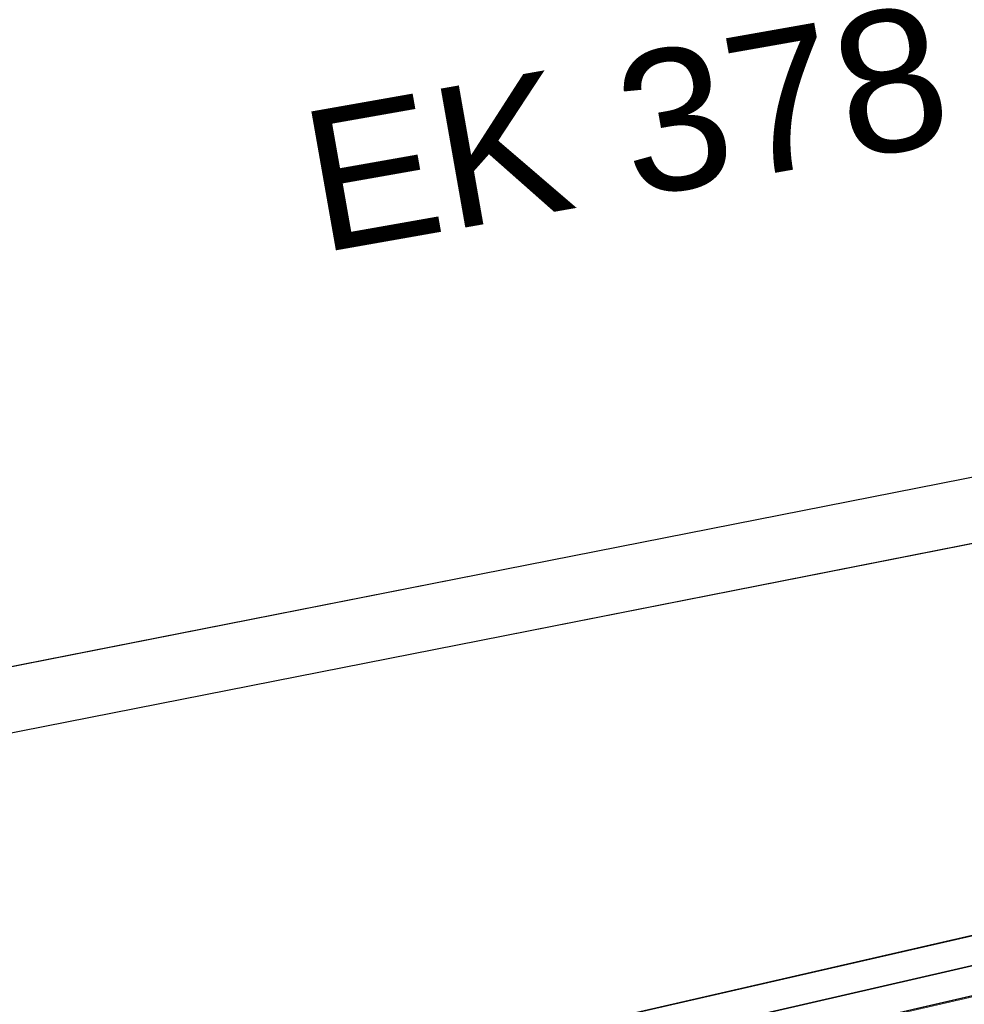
# Model space of a CAD drawing. Header units: metres. Extents: x -502 to 161, y -108 to 174.
# Tile 428 of 656: x -103.07 to -101.46, y -22.32 to -20.64. Entities that reach past the tile are written whole.
import ezdxf

# ---------------------------------------------------------------- set-up
doc = ezdxf.new("R2010")
doc.units = ezdxf.units.M
doc.header["$LTSCALE"] = 0.1
doc.linetypes.add('237', pattern=[93, 75, -18])
for name, color, linetype in [('BRI31-005.05-5p02-Koordinierung Lageplan 4. BA ZOB West 2022-06-15', 7, 'Continuous'), ('BRI31-005.06-5f07-Koordinierung Lageplan 4. BA ZOB Fernbusbahnh', 7, 'Continuous'), ('BRI32-005.02-5f05-Koordinierung Schemaplan 4 BA ZOB Teilbereich', 7, 'Continuous'), ('BRI32-005.03-5f06-Koordinierung Schemaplan 4 BA ZOB Teilbereich 2 Ost - Bahnhofsallee 2023-01-21', 7, 'Continuous')]:
    doc.layers.add(name, color=color, linetype=linetype)
doc.styles.add('Arial', font='arial.ttf')

msp = doc.modelspace()

# ---------------------------------------------------------------- linework, layer by layer
at = {"layer": 'BRI31-005.05-5p02-Koordinierung Lageplan 4. BA ZOB West 2022-06-15', "color": 6, "linetype": 'Continuous', "lineweight": 25, "true_color": 0xff00ff, "transparency": 33554687, "flags": 128}
for points in [[(-12.8197, -7.1584), (-13.0948, -7.1684), (-17.6753, -7.3484), (-25.0233, -7.7685), (-29.4119, -8.0888), (-36.588, -9.7298), (-36.8022, -9.7791), (-48.761, -11.229), (-54.8582, -12.3594), (-60.5568, -13.5195), (-72.2392, -15.9794), (-83.9386, -18.0493), (-95.7552, -20.2994), (-107.5641, -22.6294), (-119.3715, -24.8394), (-124.8625, -26.009), (-126.093, -26.1489), (-127.2478, -26.3291), (-138.8097, -28.3993), (-150.5411, -30.6494), (-156.6329, -31.8278), (-162.3974, -31.1788), (-174.3003, -29.339)], [(-174.3171, -29.4477), (-162.412, -31.2879), (-156.6285, -31.939), (-150.5203, -30.7574), (-138.7897, -28.5075), (-127.2296, -26.4376), (-126.0783, -26.2579), (-124.8448, -26.1177), (-119.3499, -24.9473), (-107.5433, -22.7374), (-95.7342, -20.4074), (-83.9188, -18.1575), (-72.2182, -16.0874), (-60.5345, -13.6272), (-54.8372, -12.4674), (-48.7444, -11.3378), (-36.7832, -9.8876), (-36.5634, -9.837), (-29.3955, -8.1979), (-25.0161, -7.8783), (-17.67, -7.4583), (-13.0906, -7.2783), (-12.8157, -7.2683)]]:
    msp.add_lwpolyline(points, dxfattribs=at)
at = {"layer": 'BRI31-005.05-5p02-Koordinierung Lageplan 4. BA ZOB West 2022-06-15', "color": 190, "linetype": 'Continuous', "lineweight": 35, "true_color": 0x7f00ff, "transparency": 33554687, "flags": 128}
for points in [[(-55.7007, -13.3634), (-59.4327, -13.9934), (-61.4087, -14.3464), (-62.2647, -14.4984), (-62.6667, -14.5974), (-62.8907, -14.7334), (-63.5967, -15.2334), (-64.4177, -15.8004), (-64.8657, -15.8864), (-69.7037, -16.7484), (-75.4637, -17.6884), (-81.7337, -18.6534), (-88.9077, -20.0034), (-93.6827, -20.7334), (-98.9647, -21.6334), (-104.5957, -22.9234), (-121.8907, -26.2934), (-126.8117, -27.2034), (-150.4477, -31.7134), (-157.1307, -33.0134), (-162.7687, -32.1234), (-174.7807, -30.4434), (-178.1477, -29.6134), (-179.1357, -29.4334)], [(-93.6747, -20.7824), (-98.9547, -21.6824), (-104.5847, -22.9724), (-121.8807, -26.3424), (-126.8027, -27.2524), (-150.4387, -31.7624), (-150.7407, -31.8214), (-157.1297, -33.0644), (-162.7757, -32.1724), (-174.7877, -30.4934), (-178.1567, -29.6624), (-179.1357, -29.4844)]]:
    msp.add_lwpolyline(points, dxfattribs=at)
at = {"layer": 'BRI31-005.05-5p02-Koordinierung Lageplan 4. BA ZOB West 2022-06-15', "color": 250, "linetype": 'Continuous', "lineweight": 25, "true_color": 0x333333, "transparency": 33554687, "flags": 128}
msp.add_lwpolyline([(-93.6667, -20.8314), (-98.9447, -21.7314), (-104.5737, -23.0214), (-121.8707, -26.3914), (-126.7937, -27.3014), (-150.4297, -31.8114), (-150.7307, -31.8704), (-157.1287, -33.1154), (-162.7827, -32.2214), (-174.7947, -30.5434), (-178.1657, -29.7114), (-179.1357, -29.5354)], dxfattribs=at)
at = {"layer": 'BRI31-005.05-5p02-Koordinierung Lageplan 4. BA ZOB West 2022-06-15', "color": 116, "linetype": 'Continuous', "lineweight": 13, "true_color": 0x007f3f, "transparency": 33554687, "flags": 128}
msp.add_lwpolyline([(-150.4307, -31.8114), (-126.7937, -27.3014), (-121.8697, -26.3914), (-104.5727, -23.0214), (-98.8977, -21.7234), (-93.6667, -20.8304)], dxfattribs=at)
at = {"layer": 'BRI31-005.06-5f07-Koordinierung Lageplan 4. BA ZOB Fernbusbahnh', "color": 190, "linetype": 'Continuous', "lineweight": 30, "true_color": 0x7f00ff, "transparency": 33554687, "flags": 128}
for points in [[(-55.7007, -13.3634), (-59.4327, -13.9934), (-61.4087, -14.3464), (-62.2647, -14.4984), (-62.6667, -14.5974), (-62.8907, -14.7334), (-63.5967, -15.2334), (-64.4177, -15.8004), (-64.8657, -15.8864), (-69.7037, -16.7484), (-75.4637, -17.6884), (-81.7337, -18.6534), (-88.9077, -20.0034), (-93.6827, -20.7334), (-98.9647, -21.6334), (-104.5957, -22.9234), (-121.8907, -26.2934), (-126.8117, -27.2034), (-150.4477, -31.7134), (-157.1307, -33.0134), (-162.7687, -32.1234), (-174.7807, -30.4434), (-178.1477, -29.6134), (-179.1357, -29.4334)], [(-93.6747, -20.7824), (-98.9547, -21.6824), (-104.5847, -22.9724), (-121.8807, -26.3424), (-126.8027, -27.2524), (-150.4387, -31.7624), (-150.7407, -31.8214), (-157.1297, -33.0644), (-162.7757, -32.1724), (-174.7877, -30.4934), (-178.1567, -29.6624), (-179.1357, -29.4844)]]:
    msp.add_lwpolyline(points, dxfattribs=at)
at = {"layer": 'BRI31-005.06-5f07-Koordinierung Lageplan 4. BA ZOB Fernbusbahnh', "color": 250, "linetype": 'Continuous', "lineweight": 20, "true_color": 0x333333, "transparency": 33554687, "flags": 128}
msp.add_lwpolyline([(-93.6667, -20.8314), (-98.9447, -21.7314), (-104.5737, -23.0214), (-121.8707, -26.3914), (-126.7937, -27.3014), (-150.4297, -31.8114), (-150.7307, -31.8704), (-157.1287, -33.1154), (-162.7827, -32.2214), (-174.7947, -30.5434), (-178.1657, -29.7114), (-179.1357, -29.5354)], dxfattribs=at)
at = {"layer": 'BRI32-005.02-5f05-Koordinierung Schemaplan 4 BA ZOB Teilbereich', "color": 6, "linetype": 'Continuous', "lineweight": 25, "true_color": 0xff00ff, "transparency": 33554687, "flags": 128}
for points in [[(-12.8197, -7.1584), (-13.0948, -7.1684), (-17.6753, -7.3484), (-25.0233, -7.7685), (-29.4119, -8.0888), (-36.588, -9.7298), (-36.8022, -9.7791), (-48.761, -11.229), (-54.8582, -12.3594), (-60.5568, -13.5195), (-72.2392, -15.9794), (-83.9386, -18.0493), (-95.7552, -20.2994), (-107.5641, -22.6294), (-119.3715, -24.8394), (-124.8625, -26.009), (-126.093, -26.1489), (-127.2478, -26.3291), (-138.8097, -28.3993), (-150.5411, -30.6494), (-156.6329, -31.8278), (-162.3974, -31.1788), (-174.3003, -29.339)], [(-174.3171, -29.4477), (-162.412, -31.2879), (-156.6285, -31.939), (-150.5203, -30.7574), (-138.7897, -28.5075), (-127.2296, -26.4376), (-126.0783, -26.2579), (-124.8448, -26.1177), (-119.3499, -24.9473), (-107.5433, -22.7374), (-95.7342, -20.4074), (-83.9188, -18.1575), (-72.2182, -16.0874), (-60.5345, -13.6272), (-54.8372, -12.4674), (-48.7444, -11.3378), (-36.7832, -9.8876), (-36.5634, -9.837), (-29.3955, -8.1979), (-25.0161, -7.8783), (-17.67, -7.4583), (-13.0906, -7.2783), (-12.8157, -7.2683)]]:
    msp.add_lwpolyline(points, dxfattribs=at)
at = {"layer": 'BRI32-005.02-5f05-Koordinierung Schemaplan 4 BA ZOB Teilbereich', "color": 190, "linetype": 'Continuous', "lineweight": 35, "true_color": 0x7f00ff, "transparency": 33554687, "flags": 128}
for points in [[(-55.7007, -13.3634), (-59.4327, -13.9934), (-61.4087, -14.3464), (-62.2647, -14.4984), (-62.6667, -14.5974), (-62.8907, -14.7334), (-63.5967, -15.2334), (-64.4177, -15.8004), (-64.8657, -15.8864), (-69.7037, -16.7484), (-75.4637, -17.6884), (-81.7337, -18.6534), (-88.9077, -20.0034), (-93.6827, -20.7334), (-98.9647, -21.6334), (-104.5957, -22.9234), (-121.8907, -26.2934), (-126.8117, -27.2034), (-150.4477, -31.7134), (-157.1307, -33.0134), (-162.7687, -32.1234), (-174.7807, -30.4434), (-178.1477, -29.6134), (-179.1357, -29.4334)], [(-93.6747, -20.7824), (-98.9547, -21.6824), (-104.5847, -22.9724), (-121.8807, -26.3424), (-126.8027, -27.2524), (-150.4387, -31.7624), (-150.7407, -31.8214), (-157.1297, -33.0644), (-162.7757, -32.1724), (-174.7877, -30.4934), (-178.1567, -29.6624), (-179.1357, -29.4844)]]:
    msp.add_lwpolyline(points, dxfattribs=at)
at = {"layer": 'BRI32-005.02-5f05-Koordinierung Schemaplan 4 BA ZOB Teilbereich', "color": 250, "linetype": 'Continuous', "lineweight": 25, "true_color": 0x333333, "transparency": 33554687, "flags": 128}
msp.add_lwpolyline([(-93.6667, -20.8314), (-98.9447, -21.7314), (-104.5737, -23.0214), (-121.8707, -26.3914), (-126.7937, -27.3014), (-150.4297, -31.8114), (-150.7307, -31.8704), (-157.1287, -33.1154), (-162.7827, -32.2214), (-174.7947, -30.5434), (-178.1657, -29.7114), (-179.1357, -29.5354)], dxfattribs=at)
at = {"layer": 'BRI32-005.02-5f05-Koordinierung Schemaplan 4 BA ZOB Teilbereich', "color": 116, "linetype": 'Continuous', "lineweight": 13, "true_color": 0x007f3f, "transparency": 33554687, "flags": 128}
msp.add_lwpolyline([(-150.4307, -31.8114), (-126.7937, -27.3014), (-121.8697, -26.3914), (-104.5727, -23.0214), (-98.8977, -21.7234), (-93.6667, -20.8304)], dxfattribs=at)
at = {"layer": 'BRI32-005.03-5f06-Koordinierung Schemaplan 4 BA ZOB Teilbereich 2 Ost - Bahnhofsallee 2023-01-21', "color": 6, "linetype": 'Continuous', "lineweight": 20, "true_color": 0xff00ff, "transparency": 33554687, "flags": 128}
for points in [[(-12.8197, -7.1584), (-13.0948, -7.1684), (-17.6753, -7.3484), (-25.0233, -7.7685), (-29.4119, -8.0888), (-36.588, -9.7298), (-36.8022, -9.7791), (-48.761, -11.229), (-54.8582, -12.3594), (-60.5568, -13.5195), (-72.2392, -15.9794), (-83.9386, -18.0493), (-95.7552, -20.2994), (-107.5641, -22.6294), (-119.3715, -24.8394), (-124.8625, -26.009), (-126.093, -26.1489), (-127.2478, -26.3291), (-138.8097, -28.3993), (-150.5411, -30.6494), (-156.6329, -31.8278), (-162.3974, -31.1788), (-174.3003, -29.339)], [(-174.3171, -29.4477), (-162.412, -31.2879), (-156.6285, -31.939), (-150.5203, -30.7574), (-138.7897, -28.5075), (-127.2296, -26.4376), (-126.0783, -26.2579), (-124.8448, -26.1177), (-119.3499, -24.9473), (-107.5433, -22.7374), (-95.7342, -20.4074), (-83.9188, -18.1575), (-72.2182, -16.0874), (-60.5345, -13.6272), (-54.8372, -12.4674), (-48.7444, -11.3378), (-36.7832, -9.8876), (-36.5634, -9.837), (-29.3955, -8.1979), (-25.0161, -7.8783), (-17.67, -7.4583), (-13.0906, -7.2783), (-12.8157, -7.2683)]]:
    msp.add_lwpolyline(points, dxfattribs=at)
at = {"layer": 'BRI32-005.03-5f06-Koordinierung Schemaplan 4 BA ZOB Teilbereich 2 Ost - Bahnhofsallee 2023-01-21', "color": 190, "linetype": 'Continuous', "lineweight": 30, "true_color": 0x7f00ff, "transparency": 33554687, "flags": 128}
for points in [[(-55.7007, -13.3634), (-59.4327, -13.9934), (-61.4087, -14.3464), (-62.2647, -14.4984), (-62.6667, -14.5974), (-62.8907, -14.7334), (-63.5967, -15.2334), (-64.4177, -15.8004), (-64.8657, -15.8864), (-69.7037, -16.7484), (-75.4637, -17.6884), (-81.7337, -18.6534), (-88.9077, -20.0034), (-93.6827, -20.7334), (-98.9647, -21.6334), (-104.5957, -22.9234), (-121.8907, -26.2934), (-126.8117, -27.2034), (-150.4477, -31.7134), (-157.1307, -33.0134), (-162.7687, -32.1234), (-174.7807, -30.4434), (-178.1477, -29.6134), (-179.1357, -29.4334)], [(-93.6747, -20.7824), (-98.9547, -21.6824), (-104.5847, -22.9724), (-121.8807, -26.3424), (-126.8027, -27.2524), (-150.4387, -31.7624), (-150.7407, -31.8214), (-157.1297, -33.0644), (-162.7757, -32.1724), (-174.7877, -30.4934), (-178.1567, -29.6624), (-179.1357, -29.4844)]]:
    msp.add_lwpolyline(points, dxfattribs=at)
at = {"layer": 'BRI32-005.03-5f06-Koordinierung Schemaplan 4 BA ZOB Teilbereich 2 Ost - Bahnhofsallee 2023-01-21', "color": 7, "linetype": 'Continuous', "lineweight": 30, "transparency": 33554687, "flags": 128}
msp.add_lwpolyline([(-104.7662, -21.3706, 0.176506), (-103.6488, -20.7045), (-103.6488, -20.7045, -0.177933), (-102.8772, -20.2473), (-102.8772, -20.2473), (-102.6314, -20.2019)], format="xyb", dxfattribs=at)
at = {"layer": 'BRI32-005.03-5f06-Koordinierung Schemaplan 4 BA ZOB Teilbereich 2 Ost - Bahnhofsallee 2023-01-21', "color": 3, "linetype": '237', "lineweight": 30, "true_color": 0x00ff00, "transparency": 33554687, "flags": 128}
msp.add_lwpolyline([(-102.6041, -20.3496), (-102.85, -20.3948), (-102.85, -20.3948, 0.177933), (-103.5326, -20.7992), (-103.5326, -20.7992), (-103.5326, -20.7992, -0.176505), (-104.7382, -21.518), (-104.7382, -21.518)], format="xyb", dxfattribs=at)
at = {"layer": 'BRI32-005.03-5f06-Koordinierung Schemaplan 4 BA ZOB Teilbereich 2 Ost - Bahnhofsallee 2023-01-21', "color": 7, "linetype": '237', "lineweight": 30, "transparency": 33554687, "flags": 128}
msp.add_lwpolyline([(-102.5769, -20.4969), (-102.8227, -20.5424, 0.177933), (-103.4163, -20.894, -0.176505), (-104.7101, -21.6653)], format="xyb", dxfattribs=at)
at = {"layer": 'BRI32-005.03-5f06-Koordinierung Schemaplan 4 BA ZOB Teilbereich 2 Ost - Bahnhofsallee 2023-01-21', "color": 250, "linetype": 'Continuous', "lineweight": 20, "true_color": 0x333333, "transparency": 33554687, "flags": 128}
msp.add_lwpolyline([(-93.6667, -20.8314), (-98.9447, -21.7314), (-104.5737, -23.0214), (-121.8707, -26.3914), (-126.7937, -27.3014), (-150.4297, -31.8114), (-150.7307, -31.8704), (-157.1287, -33.1154), (-162.7827, -32.2214), (-174.7947, -30.5434), (-178.1657, -29.7114), (-179.1357, -29.5354)], dxfattribs=at)
at = {"layer": 'BRI32-005.03-5f06-Koordinierung Schemaplan 4 BA ZOB Teilbereich 2 Ost - Bahnhofsallee 2023-01-21', "color": 116, "linetype": 'Continuous', "lineweight": 9, "true_color": 0x007f3f, "transparency": 33554687, "flags": 128}
msp.add_lwpolyline([(-150.4307, -31.8114), (-126.7937, -27.3014), (-121.8697, -26.3914), (-104.5727, -23.0214), (-98.8977, -21.7234), (-93.6667, -20.8304)], dxfattribs=at)

# ---------------------------------------------------------------- texts
at = {"layer": 'BRI32-005.03-5f06-Koordinierung Schemaplan 4 BA ZOB Teilbereich 2 Ost - Bahnhofsallee 2023-01-21', "color": 1, "true_color": 0xff0000, "transparency": 33554687, "insert": (-102.603, -20.8055), "char_height": 0.24, "attachment_point": 1, "rotation": 10.0084, "line_spacing_factor": 0.25, "style": 'Arial'}
msp.add_mtext('EK 378', dxfattribs=at)

doc.saveas('drawing.dxf')
